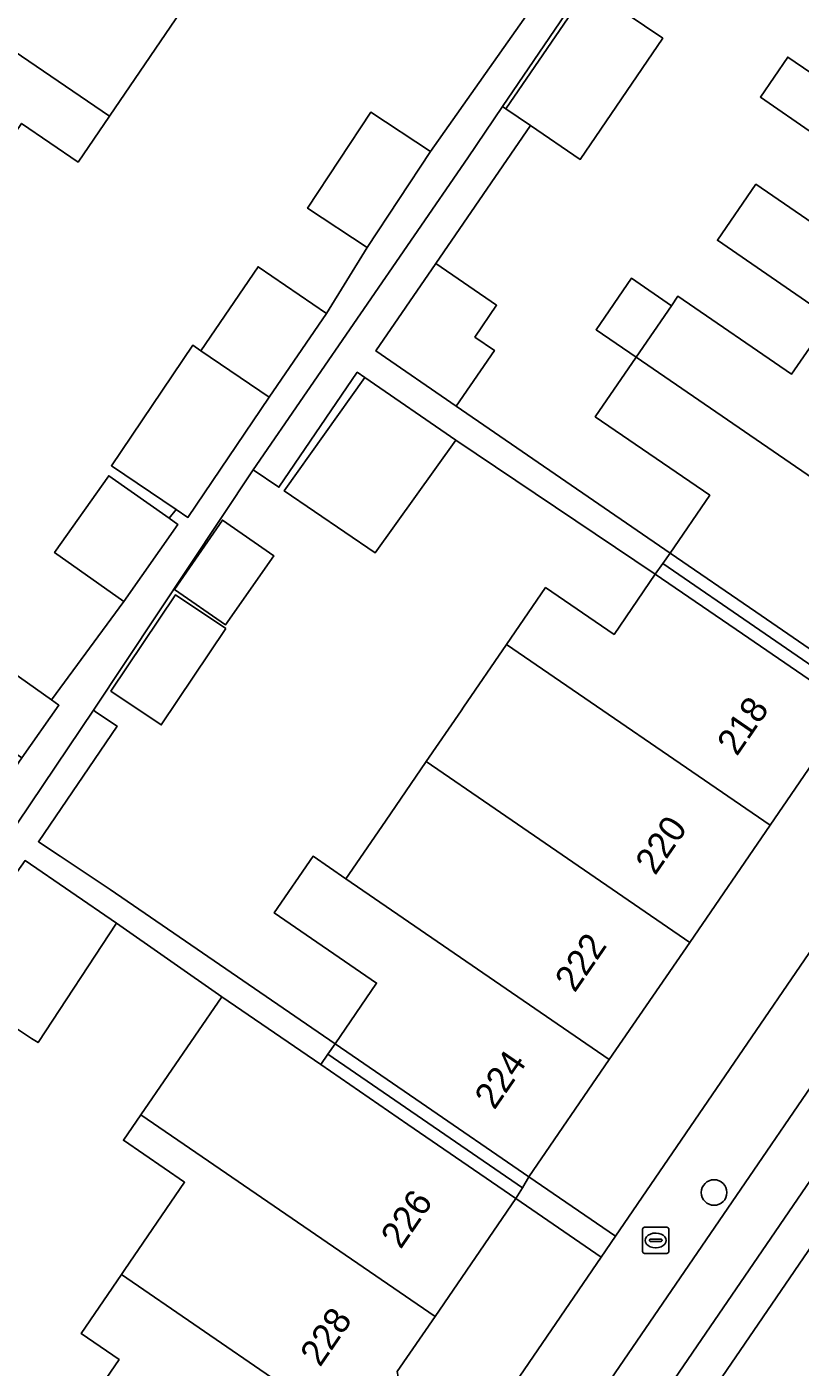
# Model space of a CAD drawing. Extents: x 159664 to 160323, y 385312 to 386115.
# Drawn here: x 160062.5 to 160092.1, y 385414.8 to 385466 of the extents above; entities that cross this region are included whole.
import ezdxf

# ---------------------------------------------------------------- set-up
doc = ezdxf.new("R2010")
doc.units = 0
for name, color, linetype in [('IMGEO_Boom', 7, 'Continuous'), ('IMGEO_Brandkraan', 7, 'Continuous'), ('IMGEO_Erf', 7, 'Continuous'), ('IMGEO_Pand', 7, 'Continuous'), ('IMGEO_Pand_nummerreeks', 7, 'Continuous'), ('IMGEO_Pand_overbouw', 7, 'Continuous'), ('IMGEO_Parkeervlak_open', 7, 'Continuous'), ('IMGEO_Rijbaan_lokaal_gesloten', 7, 'Continuous'), ('IMGEO_Voetpad_open', 7, 'Continuous')]:
    doc.layers.add(name, color=color, linetype=linetype)

msp = doc.modelspace()

# ---------------------------------------------------------------- linework, layer by layer
at = {"layer": 'IMGEO_Boom'}
msp.add_circle((160088.821, 385421.468), 0.489, dxfattribs=at)
at = {"layer": 'IMGEO_Brandkraan'}
for p, q in [((160086.09, 385419.212), (160086.09, 385420.064)), ((160086.165, 385420.138), (160087.017, 385420.138)), ((160087.091, 385420.064), (160087.091, 385419.212)), ((160086.349, 385419.632), (160086.349, 385419.644)), ((160086.787, 385419.595), (160086.389, 385419.595)), ((160086.392, 385419.681), (160086.79, 385419.681)), ((160086.578, 385419.918), (160086.603, 385419.918)), ((160086.833, 385419.644), (160086.833, 385419.632)), ((160087.017, 385419.138), (160086.165, 385419.138)), ((160086.601, 385419.358), (160086.576, 385419.358))]:
    msp.add_line(p, q, dxfattribs=at)
for points in [[(160086.09, 385419.212), (160086.09, 385420.064)], [(160086.165, 385420.138), (160087.017, 385420.138)], [(160087.091, 385420.064), (160087.091, 385419.212)], [(160087.017, 385419.138), (160086.165, 385419.138)]]:
    msp.add_lwpolyline(points, dxfattribs=at)
for centre, radius, start, end in [((160086.167, 385420.062), 0.0765, 91.552, 178.448), ((160086.167, 385420.062), 0.0765, 91.552, 178.448), ((160087.015, 385420.062), 0.0765, 1.552, 88.448), ((160087.015, 385420.062), 0.0765, 1.552, 88.448), ((160086.389, 385419.641), 0.0403, 85.8775, 175.7526), ((160086.386, 385419.631), 0.0366, 178.938, 274.7102), ((160086.79, 385419.638), 0.043, 264.8664, 352.4533), ((160086.794, 385419.643), 0.0386, 1.7309, 96.639), ((160086.167, 385419.214), 0.0765, 181.552, 268.448), ((160086.167, 385419.214), 0.0765, 181.552, 268.448), ((160087.015, 385419.214), 0.0765, 271.552, 358.448), ((160087.015, 385419.214), 0.0765, 271.552, 358.448)]:
    msp.add_arc(centre, radius, start, end, dxfattribs=at)
for centre, major_axis, ratio, start_param, end_param in [((160086.577, 385419.638), (-0.387, 0.002), 0.722429, 4.712389, 7.853982), ((160086.602, 385419.638), (-0.39, 0.002), 0.717154, 1.570796, 4.712389)]:
    msp.add_ellipse(centre, major_axis=major_axis, ratio=ratio, start_param=start_param, end_param=end_param, dxfattribs=at)
at = {"layer": 'IMGEO_Erf'}
for points in [[(160093.588, 385474.662), (160088.142, 385473.845), (160080.735, 385462.973), (160080.864, 385462.885), (160084.019, 385467.512), (160086.859, 385465.577), (160083.703, 385460.949), (160081.805, 385462.243), (160078.183, 385456.968), (160080.508, 385455.374), (160079.678, 385454.162), (160080.425, 385453.65), (160078.966, 385451.522), (160087.138, 385445.903), (160088.656, 385448.117), (160084.279, 385451.118), (160085.838, 385453.392), (160084.31, 385454.44), (160085.66, 385456.408), (160087.188, 385455.36), (160087.44, 385455.728), (160091.787, 385452.746), (160093.063, 385454.606)], [(160060.633, 385442.306), (160063.483, 385440.294), (160066.248, 385444.055), (160063.602, 385445.922), (160065.676, 385448.862), (160067.984, 385447.234), (160068.254, 385447.568), (160065.777, 385449.244), (160068.891, 385453.845), (160069.194, 385453.639), (160071.385, 385456.847), (160073.997, 385455.063), (160075.562, 385457.58), (160073.277, 385459.085), (160075.691, 385462.751), (160077.976, 385461.247), (160082.637, 385467.878)], [(160068.82, 385467.174), (160065.7, 385462.601), (160064.504, 385460.848), (160062.341, 385462.324)], [(160092.625, 385461.933), (160090.59, 385463.329), (160091.641, 385464.862), (160093.676, 385463.466)], [(160093.264, 385454.898), (160088.949, 385457.857), (160090.421, 385460.003), (160094.77, 385457.02)], [(160064.553, 385412.871), (160066.072, 385415.086), (160064.618, 385416.083), (160066.158, 385418.329), (160066.297, 385418.532), (160068.578, 385421.858), (160066.237, 385423.465), (160066.904, 385424.437), (160069.999, 385428.947), (160065.969, 385431.763), (160062.975, 385427.197), (160062.727, 385427.358), (160061.251, 385428.317), (160058.341, 385424.195), (160058.801, 385423.881), (160057.279, 385421.65), (160055.583, 385419.165), (160058.036, 385417.492), (160056.457, 385415.178), (160054.005, 385416.851), (160052.419, 385414.527)]]:
    msp.add_lwpolyline(points, dxfattribs=at)
for points in [[(160080.89, 385442.415), (160082.381, 385444.589), (160084.995, 385442.797), (160086.575, 385445.1), (160078.949, 385450.216), (160075.865, 385445.917), (160072.385, 385448.282), (160075.465, 385452.621), (160075.18, 385452.815), (160072.185, 385448.418), (160071.2, 385449.087), (160065.089, 385439.9), (160065.214, 385439.817), (160065.995, 385439.293), (160062.984, 385434.875), (160063.815, 385434.321), (160065.728, 385433.046), (160074.327, 385427.153), (160075.917, 385429.472), (160072.005, 385432.154), (160073.488, 385434.316), (160074.744, 385433.455), (160076.257, 385435.662), (160077.816, 385437.936), (160079.145, 385439.873), (160079.242, 385440.014)], [(160068.186, 385444.512), (160070.025, 385447.163), (160071.994, 385445.798), (160070.139, 385443.158)], [(160070.156, 385443.021), (160067.682, 385439.338), (160065.76, 385440.629), (160068.234, 385444.312)], [(160097.326, 385437.733), (160094.034, 385439.985), (160090.961, 385435.505), (160087.888, 385431.024), (160084.816, 385426.545), (160081.744, 385422.066), (160085.057, 385419.799)], [(160084.51, 385419.001), (160081.239, 385421.239), (160078.151, 385416.736), (160076.707, 385414.63), (160076.86, 385413.809), (160076.204, 385412.852), (160075.4, 385412.702), (160075.072, 385412.224), (160072.012, 385407.762), (160068.893, 385403.215), (160068.655, 385402.868), (160068.796, 385402.116), (160068.123, 385401.136), (160067.394, 385401), (160065.818, 385398.702), (160062.728, 385394.195), (160066.005, 385391.953)]]:
    msp.add_lwpolyline(points, close=True, dxfattribs=at)
at = {"layer": 'IMGEO_Pand'}
for points in [[(160065.7, 385462.601), (160068.82, 385467.174), (160066.657, 385468.65), (160059.121, 385473.795), (160058.13, 385472.342), (160058.806, 385471.881), (160056.677, 385468.76)], [(160056.677, 385468.76), (160055.902, 385467.625), (160055.268, 385468.057), (160052.924, 385464.621), (160060.418, 385459.505), (160062.341, 385462.324), (160064.504, 385460.848), (160065.7, 385462.601)], [(160084.019, 385467.512), (160080.864, 385462.885), (160081.805, 385462.243), (160083.703, 385460.949), (160086.859, 385465.577)], [(160093.676, 385463.466), (160091.641, 385464.862), (160090.59, 385463.329), (160092.625, 385461.933)], [(160077.976, 385461.247), (160075.691, 385462.751), (160073.277, 385459.085), (160075.562, 385457.58)], [(160096.375, 385459.361), (160095.751, 385458.451), (160094.77, 385457.02), (160090.421, 385460.003), (160088.949, 385457.857), (160093.264, 385454.898), (160100.72, 385449.785), (160103.796, 385454.271)], [(160079.678, 385454.162), (160080.508, 385455.374), (160078.183, 385456.968), (160075.89, 385453.63), (160078.966, 385451.522), (160080.425, 385453.65)], [(160073.997, 385455.063), (160071.385, 385456.847), (160069.194, 385453.639), (160071.814, 385451.866)], [(160087.188, 385455.36), (160085.66, 385456.408), (160084.31, 385454.44), (160085.838, 385453.392)], [(160093.264, 385454.898), (160093.063, 385454.606), (160091.787, 385452.746), (160087.44, 385455.728), (160087.188, 385455.36), (160085.838, 385453.392), (160097.614, 385445.316), (160099.078, 385447.451), (160099.89, 385447.602), (160100.44, 385448.404), (160100.525, 385449.501), (160100.72, 385449.785)], [(160071.814, 385451.866), (160069.194, 385453.639), (160068.891, 385453.845), (160065.777, 385449.244), (160068.254, 385447.568), (160068.7, 385447.266)], [(160085.838, 385453.392), (160084.279, 385451.118), (160088.656, 385448.117), (160087.138, 385445.903), (160090.414, 385443.657), (160094.537, 385440.829), (160097.614, 385445.316)], [(160075.465, 385452.621), (160072.385, 385448.282), (160075.865, 385445.917), (160078.949, 385450.216)], [(160067.984, 385447.234), (160065.676, 385448.862), (160063.602, 385445.922), (160066.248, 385444.055), (160068.322, 385446.995)], [(160068.186, 385444.512), (160070.139, 385443.158), (160071.994, 385445.798), (160070.025, 385447.163)], [(160089.911, 385442.813), (160086.575, 385445.1), (160084.995, 385442.797), (160082.381, 385444.589), (160080.89, 385442.415), (160090.961, 385435.505), (160094.034, 385439.985)], [(160070.156, 385443.021), (160068.234, 385444.312), (160065.76, 385440.629), (160067.682, 385439.338)], [(160063.483, 385440.294), (160060.633, 385442.306), (160059.179, 385440.246), (160062.357, 385438.076), (160063.769, 385440.092)], [(160080.89, 385442.415), (160079.242, 385440.014), (160079.145, 385439.873), (160077.816, 385437.936), (160080.446, 385436.131), (160087.888, 385431.024), (160090.961, 385435.505)], [(160080.446, 385436.131), (160077.816, 385437.936), (160076.257, 385435.662), (160074.744, 385433.455), (160084.816, 385426.545), (160087.888, 385431.024)], [(160065.969, 385431.763), (160062.475, 385434.155), (160061.562, 385432.861), (160059.265, 385429.607), (160061.251, 385428.317), (160062.727, 385427.358), (160062.975, 385427.197)], [(160074.744, 385433.455), (160073.488, 385434.316), (160072.005, 385432.154), (160075.917, 385429.472), (160074.327, 385427.153), (160077.62, 385424.894), (160081.744, 385422.066), (160084.816, 385426.545)], [(160077.116, 385424.067), (160073.78, 385426.355), (160069.999, 385428.947), (160066.904, 385424.437), (160069.247, 385422.833), (160078.151, 385416.736), (160081.239, 385421.239)], [(160066.904, 385424.437), (160066.237, 385423.465), (160068.578, 385421.858), (160066.297, 385418.532), (160066.158, 385418.329), (160075.072, 385412.224), (160075.4, 385412.702), (160076.204, 385412.852), (160076.86, 385413.809), (160076.707, 385414.63), (160078.151, 385416.736), (160069.247, 385422.833)], [(160066.158, 385418.329), (160064.618, 385416.083), (160066.072, 385415.086), (160064.553, 385412.871), (160072.012, 385407.762), (160075.072, 385412.224)]]:
    msp.add_lwpolyline(points, close=True, dxfattribs=at)
at = {"layer": 'IMGEO_Pand_overbouw'}
for points in [[(160087.138, 385445.903), (160086.856, 385445.502), (160094.286, 385440.407), (160094.537, 385440.829), (160090.414, 385443.657)], [(160094.034, 385439.985), (160094.286, 385440.407), (160086.856, 385445.502), (160086.575, 385445.1), (160089.911, 385442.813)], [(160074.055, 385426.756), (160073.78, 385426.355), (160077.116, 385424.067), (160081.239, 385421.239), (160081.49, 385421.65)], [(160077.62, 385424.894), (160074.327, 385427.153), (160074.055, 385426.756), (160081.49, 385421.65), (160081.744, 385422.066)]]:
    msp.add_lwpolyline(points, close=True, dxfattribs=at)
at = {"layer": 'IMGEO_Parkeervlak_open'}
msp.add_lwpolyline([(160115.877, 385456.089), (160114.229, 385457.219), (160068.3, 385390.129), (160069.959, 385388.996)], close=True, dxfattribs=at)
at = {"layer": 'IMGEO_Rijbaan_lokaal_gesloten'}
for points in [[(160117.063, 385455.278), (160115.877, 385456.089), (160069.959, 385388.996), (160071.159, 385388.157), (160083.1, 385405.61)], [(160073.515, 385386.51), (160107.657, 385436.264), (160119.541, 385453.582), (160117.063, 385455.278), (160083.1, 385405.61), (160071.159, 385388.157)]]:
    msp.add_lwpolyline(points, close=True, dxfattribs=at)
at = {"layer": 'IMGEO_Voetpad_open'}
for points in [[(160125.579, 385478.539), (160125.358, 385478.69), (160120.131, 385471.065), (160097.88, 385438.542), (160097.326, 385437.733), (160085.057, 385419.799), (160084.51, 385419.001), (160066.005, 385391.953), (160065.508, 385391.227), (160053.007, 385372.955), (160052.525, 385372.25), (160043.184, 385358.597), (160041.586, 385356.262), (160038.222, 385351.416), (160034.072, 385345.486), (160024.043, 385330.992), (160022.199, 385331.074), (160024.444, 385328.62)], [(160082.637, 385467.878), (160077.976, 385461.247), (160075.562, 385457.58), (160073.997, 385455.063), (160071.814, 385451.866), (160068.7, 385447.266), (160068.254, 385447.568), (160067.984, 385447.234), (160068.322, 385446.995), (160066.248, 385444.055), (160063.483, 385440.294), (160063.769, 385440.092), (160062.357, 385438.076), (160060.788, 385435.838), (160059.153, 385433.533), (160057.678, 385431.22), (160056.432, 385429.495), (160057.554, 385428.73), (160060.238, 385432.709), (160065.089, 385439.9), (160071.2, 385449.087), (160079.4, 385461.014), (160080.735, 385462.973), (160088.142, 385473.845)], [(160044.981, 385356.152), (160058.121, 385375.356), (160068.3, 385390.129), (160114.229, 385457.219), (160121.077, 385467.191)], [(160062.475, 385434.155), (160065.969, 385431.763), (160069.999, 385428.947), (160073.78, 385426.355), (160077.116, 385424.067), (160081.239, 385421.239), (160084.51, 385419.001), (160085.057, 385419.799), (160081.744, 385422.066), (160077.62, 385424.894), (160074.327, 385427.153), (160065.728, 385433.046), (160063.815, 385434.321), (160062.984, 385434.875), (160065.995, 385439.293), (160065.214, 385439.817), (160065.089, 385439.9), (160060.238, 385432.709)]]:
    msp.add_lwpolyline(points, dxfattribs=at)
msp.add_lwpolyline([(160090.414, 385443.657), (160087.138, 385445.903), (160078.966, 385451.522), (160075.89, 385453.63), (160078.183, 385456.968), (160081.805, 385462.243), (160080.864, 385462.885), (160080.735, 385462.973), (160079.4, 385461.014), (160071.2, 385449.087), (160072.185, 385448.418), (160075.18, 385452.815), (160075.465, 385452.621), (160078.949, 385450.216), (160086.575, 385445.1), (160089.911, 385442.813), (160094.034, 385439.985), (160097.326, 385437.733), (160097.88, 385438.542), (160094.537, 385440.829)], close=True, dxfattribs=at)

# ---------------------------------------------------------------- texts
at = {"layer": 'IMGEO_Pand_nummerreeks'}
for s, rotation, p in [('218', 55.554, (160089.693, 385438.112)), ('220', 55.554, (160086.569, 385433.557)), ('222', 55.554, (160083.493, 385429.072)), ('224', 55.554, (160080.422, 385424.594)), ('226', 55.6113, (160076.838, 385419.27)), ('228', 55.6113, (160073.755, 385414.766))]:
    msp.add_text(s, height=1, rotation=rotation, dxfattribs=at).set_placement(p)

doc.saveas('drawing.dxf')
